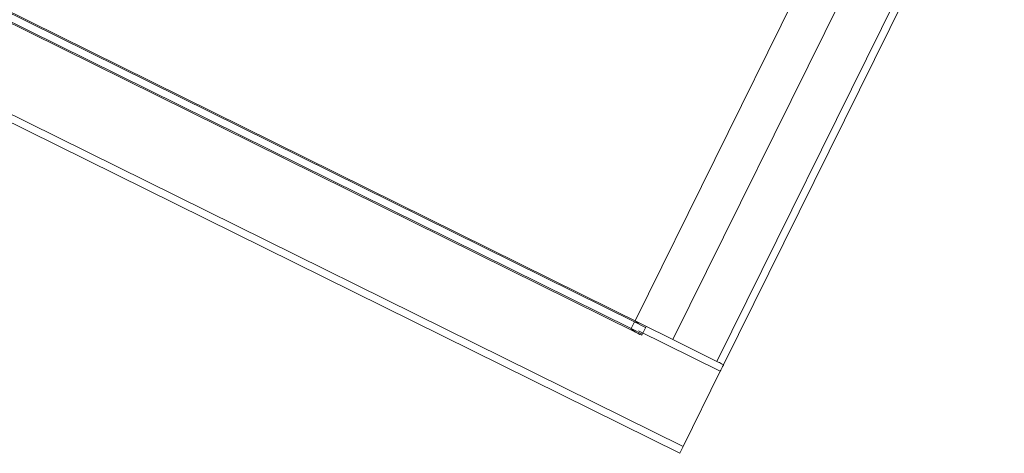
# Model space of a CAD drawing. Header units: metres. Extents: x 135583 to 135939, y 457896 to 458258.
# Tile 330 of 599: x 135805.77 to 135806.567, y 457919.078 to 457919.429. Entities that reach past the tile are written whole.
import ezdxf

# ---------------------------------------------------------------- set-up
doc = ezdxf.new("R2010")
doc.units = ezdxf.units.M
doc.layers.add('NIEUWE INSTALLATIE', color=250, linetype='Continuous', lineweight=0)

msp = doc.modelspace()

# ---------------------------------------------------------------- linework, layer by layer
at = {"layer": 'NIEUWE INSTALLATIE'}
for p, q in [((135808.9265, 457924.56395), (135806.2677, 457919.18521)), ((135806.33403, 457919.15242), (135808.99284, 457924.53115)), ((135806.33941, 457919.14976), (135808.99821, 457924.5285)), ((135807.18467, 457920.96295), (135806.2984, 457919.17004)), ((135804.10134, 457920.17353), (135806.30662, 457919.08343)), ((135804.09868, 457920.16816), (135806.30396, 457919.07805)), ((135806.26725, 457919.18432), (135805.42458, 457919.60086)), ((135805.42148, 457919.59459), (135806.26806, 457919.17611)), ((135805.42192, 457919.59548), (135806.26459, 457919.17894)), ((135806.2984, 457919.17004), (135805.49232, 457919.5685)), ((135806.26459, 457919.17894), (135806.26725, 457919.18432)), ((135806.27622, 457919.17989), (135806.26725, 457919.18432)), ((135806.27356, 457919.17451), (135806.26459, 457919.17894)), ((135806.27041, 457919.17718), (135806.33675, 457919.14438)), ((135806.27311, 457919.17361), (135806.27666, 457919.18078)), ((135806.2984, 457919.17004), (135806.33403, 457919.15242)), ((135806.30662, 457919.08343), (135806.33675, 457919.14438)), ((135806.30396, 457919.07805), (135806.30662, 457919.08343))]:
    msp.add_line(p, q, dxfattribs=at)
for centre, major_axis, start_param, end_param in [((135806.26415, 457919.17804), (-0.00896, 0.00443), 2.01988, 3.141593), ((135806.33403, 457919.15242), (-0.00538, 0.00266), 1.570796, 3.141593), ((135806.33675, 457919.14438), (0.00266, 0.00538), 4.712388, 6.283185)]:
    msp.add_ellipse(centre, major_axis=major_axis, ratio=0.000001, start_param=start_param, end_param=end_param, dxfattribs=at)
msp.add_open_spline([(135806.26725, 457919.18432), (135806.26747, 457919.18428), (135806.26791, 457919.18422), (135806.26856, 457919.18411), (135806.2692, 457919.184), (135806.26984, 457919.18386), (135806.27046, 457919.18371), (135806.27085, 457919.18359), (135806.27104, 457919.18352)], degree=3, dxfattribs=at)
msp.add_open_spline([(135806.26806, 457919.17611), (135806.26788, 457919.1762), (135806.26753, 457919.1764), (135806.26685, 457919.17688), (135806.26587, 457919.17771), (135806.26507, 457919.17848), (135806.26459, 457919.17894)], degree=3, knots=[0.0000002, 0.0000002, 0.0000002, 0.0000002, 0.1428571, 0.2857143, 0.5714286, 1, 1, 1, 1], dxfattribs=at)

doc.saveas('drawing.dxf')
